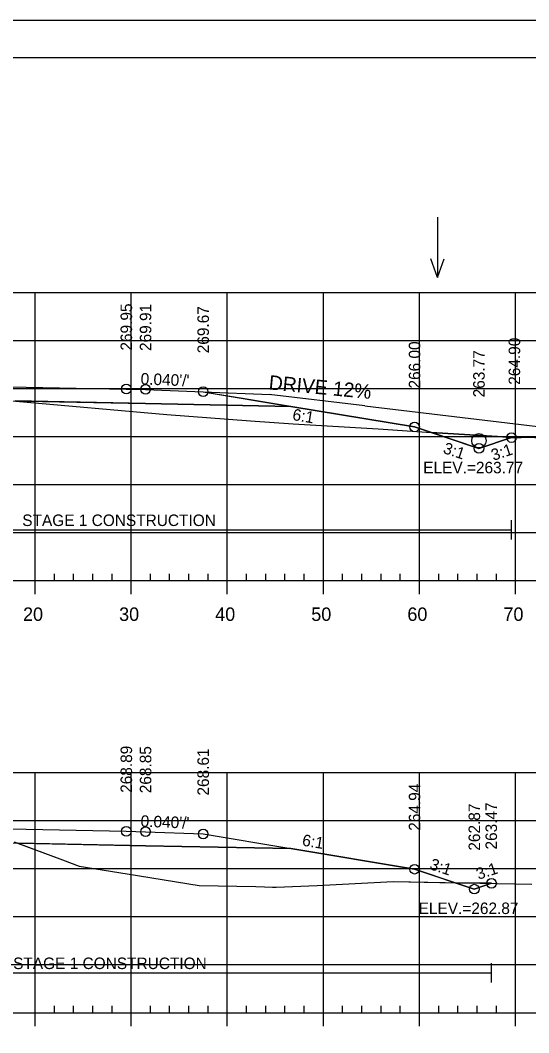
# Model space of a CAD drawing. Extents: x 1365647 to 1367999, y 387113 to 400173.
# Drawn here: x 1365913.3 to 1365966.3, y 388334 to 388439.4 of the extents above; entities that cross this region are included whole.
import ezdxf

# ---------------------------------------------------------------- set-up
doc = ezdxf.new("R2010")
doc.units = 0
for name, color, linetype in [('R_Alt Surface', 7, 'Continuous'), ('R_Axis', 7, 'Continuous'), ('R_Axis Annot', 7, 'Continuous'), ('R_Border', 7, 'Continuous'), ('R_Border Notes', 7, 'Continuous'), ('R_Contours', 7, 'Continuous'), ('R_Drive', 7, 'Continuous'), ('R_Exist Surface', 7, 'Continuous'), ('R_Fin Surface', 7, 'Continuous'), ('R_Fin Surface Annot', 7, 'Continuous'), ('R_Grid', 7, 'Continuous'), ('R_No Plot', 7, 'Continuous'), ('R_Proposed Const Limits', 7, 'Continuous'), ('R_Water', 7, 'Continuous'), ('R_Water Annot', 7, 'Continuous')]:
    doc.layers.add(name, color=color, linetype=linetype)

msp = doc.modelspace()

# ---------------------------------------------------------------- linework, layer by layer
at = {"layer": 'R_Alt Surface'}
for points in [[(1365848.26, 388399.21), (1365863.38, 388399.52), (1365882.9, 388399.91), (1365882.9, 388401.2), (1365894.88, 388401.44), (1365906.68, 388401.2), (1365906.68, 388399.91), (1365926.38, 388399.52), (1365941.51, 388399.21)], [(1365848.26, 388353.16), (1365863.38, 388353.46), (1365883.07, 388353.85), (1365883.07, 388355.14), (1365894.88, 388355.38), (1365906.88, 388355.14), (1365906.88, 388353.85), (1365926.38, 388353.46), (1365941.51, 388353.16)]]:
    msp.add_lwpolyline(points, dxfattribs=at)
at = {"layer": 'R_Axis'}
for p, q in [((1365916.89, 388381.07), (1365916.89, 388381.77)), ((1365918.89, 388381.07), (1365918.89, 388381.77)), ((1365920.89, 388381.07), (1365920.89, 388381.77)), ((1365922.89, 388381.07), (1365922.89, 388381.77)), ((1365926.89, 388381.07), (1365926.89, 388381.77)), ((1365928.89, 388381.07), (1365928.89, 388381.77)), ((1365930.89, 388381.07), (1365930.89, 388381.77)), ((1365932.89, 388381.07), (1365932.89, 388381.77)), ((1365936.89, 388381.07), (1365936.89, 388381.77)), ((1365938.89, 388381.07), (1365938.89, 388381.77)), ((1365940.89, 388381.07), (1365940.89, 388381.77)), ((1365942.89, 388381.07), (1365942.89, 388381.77)), ((1365946.89, 388381.07), (1365946.89, 388381.77)), ((1365948.89, 388381.07), (1365948.89, 388381.77)), ((1365950.89, 388381.07), (1365950.89, 388381.77)), ((1365952.89, 388381.07), (1365952.89, 388381.77)), ((1365956.89, 388381.07), (1365956.89, 388381.77)), ((1365958.89, 388381.07), (1365958.89, 388381.77)), ((1365960.89, 388381.07), (1365960.89, 388381.77)), ((1365962.89, 388381.07), (1365962.89, 388381.77)), ((1365749.89, 388381.07), (1366039.89, 388381.07)), ((1365914.89, 388379.67), (1365914.89, 388381.07)), ((1365924.89, 388379.67), (1365924.89, 388381.07)), ((1365934.89, 388379.67), (1365934.89, 388381.07)), ((1365944.89, 388379.67), (1365944.89, 388381.07)), ((1365954.89, 388379.67), (1365954.89, 388381.07)), ((1365964.89, 388379.67), (1365964.89, 388381.07)), ((1365916.89, 388336.07), (1365916.89, 388336.77)), ((1365918.89, 388336.07), (1365918.89, 388336.77)), ((1365920.89, 388336.07), (1365920.89, 388336.77)), ((1365922.89, 388336.07), (1365922.89, 388336.77)), ((1365926.89, 388336.07), (1365926.89, 388336.77)), ((1365928.89, 388336.07), (1365928.89, 388336.77)), ((1365930.89, 388336.07), (1365930.89, 388336.77)), ((1365932.89, 388336.07), (1365932.89, 388336.77)), ((1365936.89, 388336.07), (1365936.89, 388336.77)), ((1365938.89, 388336.07), (1365938.89, 388336.77)), ((1365940.89, 388336.07), (1365940.89, 388336.77)), ((1365942.89, 388336.07), (1365942.89, 388336.77)), ((1365946.89, 388336.07), (1365946.89, 388336.77)), ((1365948.89, 388336.07), (1365948.89, 388336.77)), ((1365950.89, 388336.07), (1365950.89, 388336.77)), ((1365952.89, 388336.07), (1365952.89, 388336.77)), ((1365956.89, 388336.07), (1365956.89, 388336.77)), ((1365958.89, 388336.07), (1365958.89, 388336.77)), ((1365960.89, 388336.07), (1365960.89, 388336.77)), ((1365962.89, 388336.07), (1365962.89, 388336.77)), ((1365749.89, 388336.07), (1366039.89, 388336.07)), ((1365914.89, 388334.67), (1365914.89, 388336.07)), ((1365924.89, 388334.67), (1365924.89, 388336.07)), ((1365934.89, 388334.67), (1365934.89, 388336.07)), ((1365944.89, 388334.67), (1365944.89, 388336.07)), ((1365954.89, 388334.67), (1365954.89, 388336.07)), ((1365964.89, 388334.67), (1365964.89, 388336.07))]:
    msp.add_line(p, q, dxfattribs=at)
at = {"layer": 'R_Border'}
msp.add_line((1365736.09, 388435.53), (1366052.27, 388435.53), dxfattribs=at)
at = {"layer": 'R_Contours'}
for p, q in [((1365956.15, 388396.48), (1365961.08, 388394.84)), ((1365961.08, 388394.84), (1365964.47, 388395.96)), ((1365962.39, 388349.54), (1365958.61, 388349.6)), ((1365958.61, 388349.6), (1365960.6, 388348.94)), ((1365960.6, 388348.94), (1365962.39, 388349.54))]:
    msp.add_line(p, q, dxfattribs=at)
for points in [[(1365912.8, 388399.79), (1365912.87, 388399.77), (1365928.58, 388398.37), (1365937.31, 388397.71), (1365941.75, 388397.4), (1365950.6, 388396.88), (1365956.14, 388396.48), (1365956.15, 388396.48), (1365954.38, 388397.07), (1365941.51, 388399.21), (1365926.38, 388399.52)], [(1365956.15, 388396.48), (1365963.57, 388396.04), (1365964.47, 388395.96), (1365961.08, 388394.84)], [(1365913.06, 388353.73), (1365917.75, 388351.99), (1365919.48, 388351.34), (1365924.46, 388350.53), (1365931.97, 388349.32), (1365937.85, 388349.2), (1365938.77, 388349.19), (1365939.6, 388349.15), (1365939.99, 388349.14), (1365944.24, 388349.32), (1365952.15, 388349.72), (1365958.61, 388349.6), (1365954.38, 388351.01), (1365941.51, 388353.16), (1365926.38, 388353.46)], [(1365958.61, 388349.6), (1365962.39, 388349.54), (1365960.6, 388348.94)]]:
    msp.add_lwpolyline(points, close=True, dxfattribs=at)
msp.add_lwpolyline([(1365964.47, 388395.96), (1365963.57, 388396.04), (1365956.15, 388396.48)], dxfattribs=at)
at = {"layer": 'R_Drive'}
for p, q in [((1365932.36, 388400.74), (1365939.35, 388400.46)), ((1365949.19, 388399.27), (1365939.26, 388400.46)), ((1365949.19, 388399.27), (1365979.89, 388395.59))]:
    msp.add_line(p, q, dxfattribs=at)
at = {"layer": 'R_Exist Surface'}
for points in [[(1365912.87, 388399.77), (1365928.58, 388398.37), (1365937.31, 388397.71), (1365941.75, 388397.4), (1365950.6, 388396.88), (1365956.14, 388396.48), (1365963.57, 388396.04), (1365964.92, 388395.93), (1365966.05, 388396.01), (1365972.75, 388395.72)], [(1365912.72, 388353.85), (1365917.75, 388351.99), (1365919.48, 388351.34), (1365924.46, 388350.53), (1365931.97, 388349.32), (1365937.85, 388349.2), (1365938.77, 388349.19), (1365939.6, 388349.15), (1365939.99, 388349.14), (1365944.24, 388349.32), (1365952.15, 388349.72), (1365966.6, 388349.46)]]:
    msp.add_lwpolyline(points, dxfattribs=at)
at = {"layer": 'R_Fin Surface'}
for points in [[(1365826.47, 388396.72), (1365830.4, 388395.41), (1365835.38, 388397.07), (1365848.26, 388399.21), (1365857.38, 388400.74), (1365863.38, 388400.98), (1365865.38, 388401.02), (1365894.88, 388401.61), (1365924.38, 388401.02), (1365926.38, 388400.98), (1365932.38, 388400.74), (1365941.51, 388399.21), (1365954.38, 388397.07), (1365961.08, 388394.84), (1365964.47, 388395.96)], [(1365835.38, 388397.07), (1365853.09, 388400.02), (1365857.38, 388400.74), (1365863.38, 388400.98), (1365865.38, 388401.02), (1365894.88, 388401.61), (1365924.38, 388401.02), (1365926.38, 388400.98), (1365932.38, 388400.74), (1365936.68, 388400.02), (1365954.38, 388397.07), (1365956.15, 388396.48)], [(1365857.38, 388400.74), (1365863.38, 388400.98), (1365865.38, 388401.02), (1365894.88, 388401.61), (1365924.38, 388401.02), (1365926.38, 388400.98), (1365932.38, 388400.74)], [(1365825, 388350.59), (1365829.56, 388349.07), (1365835.38, 388351.01), (1365848.26, 388353.16), (1365857.38, 388354.68), (1365863.38, 388354.92), (1365865.38, 388354.96), (1365894.88, 388355.55), (1365924.38, 388354.96), (1365926.38, 388354.92), (1365932.38, 388354.68), (1365941.51, 388353.16), (1365954.38, 388351.01), (1365960.6, 388348.94), (1365962.39, 388349.54)], [(1365857.38, 388354.68), (1365863.38, 388354.92), (1365865.38, 388354.96), (1365894.88, 388355.55), (1365924.38, 388354.96), (1365926.38, 388354.92), (1365932.38, 388354.68)]]:
    msp.add_lwpolyline(points, dxfattribs=at)
at = {"layer": 'R_Grid'}
for p, q in [((1365749.89, 388411.07), (1366039.89, 388411.07)), ((1365914.89, 388381.07), (1365914.89, 388411.07)), ((1365924.89, 388381.07), (1365924.89, 388411.07)), ((1365934.89, 388381.07), (1365934.89, 388411.07)), ((1365944.89, 388381.07), (1365944.89, 388411.07)), ((1365954.89, 388381.07), (1365954.89, 388411.07)), ((1365964.89, 388381.07), (1365964.89, 388411.07)), ((1365749.89, 388406.07), (1366039.89, 388406.07)), ((1365749.89, 388401.07), (1366039.89, 388401.07)), ((1365749.89, 388396.07), (1366039.89, 388396.07)), ((1365749.89, 388391.07), (1366039.89, 388391.07)), ((1365749.89, 388386.07), (1366039.89, 388386.07)), ((1365749.89, 388381.07), (1366039.89, 388381.07)), ((1365749.89, 388361.07), (1366039.89, 388361.07)), ((1365914.89, 388336.07), (1365914.89, 388361.07)), ((1365924.89, 388336.07), (1365924.89, 388361.07)), ((1365934.89, 388336.07), (1365934.89, 388361.07)), ((1365944.89, 388336.07), (1365944.89, 388361.07)), ((1365954.89, 388336.07), (1365954.89, 388361.07)), ((1365964.89, 388336.07), (1365964.89, 388361.07)), ((1365749.89, 388356.07), (1366039.89, 388356.07)), ((1365749.89, 388351.07), (1366039.89, 388351.07)), ((1365749.89, 388346.07), (1366039.89, 388346.07)), ((1365749.89, 388341.07), (1366039.89, 388341.07)), ((1365749.89, 388336.07), (1366039.89, 388336.07))]:
    msp.add_line(p, q, dxfattribs=at)
at = {"layer": 'R_No Plot'}
msp.add_line((1365723.69, 388439.42), (1366057.03, 388439.42), dxfattribs=at)
msp.add_lwpolyline([(1365723.69, 388439.42), (1366057.03, 388439.42), (1366057.03, 388226.09), (1365723.69, 388226.09)], close=True, dxfattribs=at)
for centre in [(1365924.38, 388401.02), (1365924.38, 388401.02), (1365924.38, 388401.02), (1365924.38, 388401.02), (1365924.38, 388401.02), (1365926.38, 388400.98), (1365926.38, 388400.98), (1365926.38, 388400.98), (1365926.38, 388400.98), (1365926.38, 388400.98), (1365932.38, 388400.74), (1365932.38, 388400.74), (1365932.38, 388400.74), (1365932.38, 388400.74), (1365932.38, 388400.74), (1365954.38, 388397.07), (1365954.38, 388397.07), (1365954.38, 388397.07), (1365954.38, 388397.07), (1365954.38, 388397.07), (1365964.47, 388395.96), (1365964.47, 388395.96), (1365961.08, 388394.84), (1365961.08, 388394.84), (1365924.38, 388354.96), (1365924.38, 388354.96), (1365924.38, 388354.96), (1365924.38, 388354.96), (1365924.38, 388354.96), (1365926.38, 388354.92), (1365926.38, 388354.92), (1365926.38, 388354.92), (1365926.38, 388354.92), (1365926.38, 388354.92), (1365932.38, 388354.68), (1365932.38, 388354.68), (1365932.38, 388354.68), (1365932.38, 388354.68), (1365932.38, 388354.68), (1365954.38, 388351.01), (1365954.38, 388351.01), (1365954.38, 388351.01), (1365954.38, 388351.01), (1365954.38, 388351.01), (1365962.39, 388349.54), (1365962.39, 388349.54), (1365960.6, 388348.94), (1365960.6, 388348.94)]:
    msp.add_circle(centre, 0.5, dxfattribs=at)
at = {"layer": 'R_Proposed Const Limits'}
for points in [[(1365961.08, 388394.84), (1365964.47, 388395.96)], [(1365960.6, 388348.94), (1365962.39, 388349.54)]]:
    msp.add_lwpolyline(points, dxfattribs=at)
at = {"layer": 'R_Water'}
for p, q in [((1365964.47, 388385.36), (1365964.47, 388387.36)), ((1365882.9, 388386.36), (1365964.47, 388386.36)), ((1365962.39, 388339.22), (1365962.39, 388341.22)), ((1365883.07, 388340.22), (1365962.39, 388340.22))]:
    msp.add_line(p, q, dxfattribs=at)
msp.add_circle((1365961.08, 388395.63), 0.75, dxfattribs=at)
at = {"layer": 'R_Water Annot'}
for p, q in [((1365956.77, 388418.92), (1365956.77, 388412.63)), ((1365956.77, 388412.63), (1365956.07, 388414.56)), ((1365956.77, 388412.63), (1365957.47, 388414.56))]:
    msp.add_line(p, q, dxfattribs=at)

# ---------------------------------------------------------------- texts
at = {"layer": 'R_Axis Annot'}
for s, p in [('20', (1365913.63, 388376.87)), ('30', (1365923.63, 388376.87)), ('40', (1365933.63, 388376.87)), ('50', (1365943.63, 388376.87)), ('60', (1365953.63, 388376.87)), ('70', (1365963.63, 388376.87))]:
    msp.add_text(s, height=1.4, dxfattribs=at).set_placement(p)
at = {"layer": 'R_Border Notes'}
for s, p in [('ELEV.=263.77', (1365955.28, 388392.24)), ('ELEV.=262.87', (1365954.8, 388346.34))]:
    msp.add_text(s, height=1.2, dxfattribs=at).set_placement(p)
at = {"layer": 'R_Drive'}
msp.add_text('DRIVE 12%', height=1.5, rotation=354.6018, dxfattribs=at).set_placement((1365939.16, 388400.98))
at = {"layer": 'R_Fin Surface Annot'}
for s, rotation, p in [('269.95', 90, (1365924.98, 388405.02)), ('269.95', 90, (1365924.98, 388405.02)), ('269.95', 90, (1365924.98, 388405.02)), ('269.91', 90, (1365926.98, 388404.98)), ('269.91', 90, (1365926.98, 388404.98)), ('269.91', 90, (1365926.98, 388404.98)), ('269.67', 90, (1365932.98, 388404.74)), ('269.67', 90, (1365932.98, 388404.74)), ('269.67', 90, (1365932.98, 388404.74)), ('264.90', 90, (1365965.37, 388401.46)), ('266.00', 90, (1365954.98, 388401.07)), ('263.77', 90, (1365961.68, 388400.15)), ("0.040'/'", 357.7094, (1365925.85, 388401.5)), ('6:1', 350.5377, (1365941.61, 388397.8)), ('3:1', 341.5651, (1365957.27, 388394.37)), ('3:1', 18.4349, (1365962.58, 388393.53)), ('268.89', 90, (1365924.98, 388358.96)), ('268.89', 90, (1365924.98, 388358.96)), ('268.89', 90, (1365924.98, 388358.96)), ('268.85', 90, (1365926.98, 388358.92)), ('268.85', 90, (1365926.98, 388358.92)), ('268.85', 90, (1365926.98, 388358.92)), ('268.61', 90, (1365932.98, 388358.68)), ('268.61', 90, (1365932.98, 388358.68)), ('268.61', 90, (1365932.98, 388358.68)), ('264.94', 90, (1365954.98, 388355.01)), ('262.87', 90, (1365961.2, 388352.94)), ('263.47', 90, (1365962.96, 388353.06)), ("0.040'/'", 357.7094, (1365925.85, 388355.44)), ('6:1', 350.5377, (1365942.62, 388353.48)), ('3:1', 341.5651, (1365955.87, 388351.04)), ('3:1', 18.4349, (1365961.03, 388349.9))]:
    msp.add_text(s, height=1.2, rotation=rotation, dxfattribs=at).set_placement(p)
at = {"layer": 'R_Water'}
for p in [(1365913.55, 388386.75), (1365912.6, 388340.61)]:
    msp.add_text('STAGE 1 CONSTRUCTION', height=1.2, dxfattribs=at).set_placement(p)

doc.saveas('drawing.dxf')
